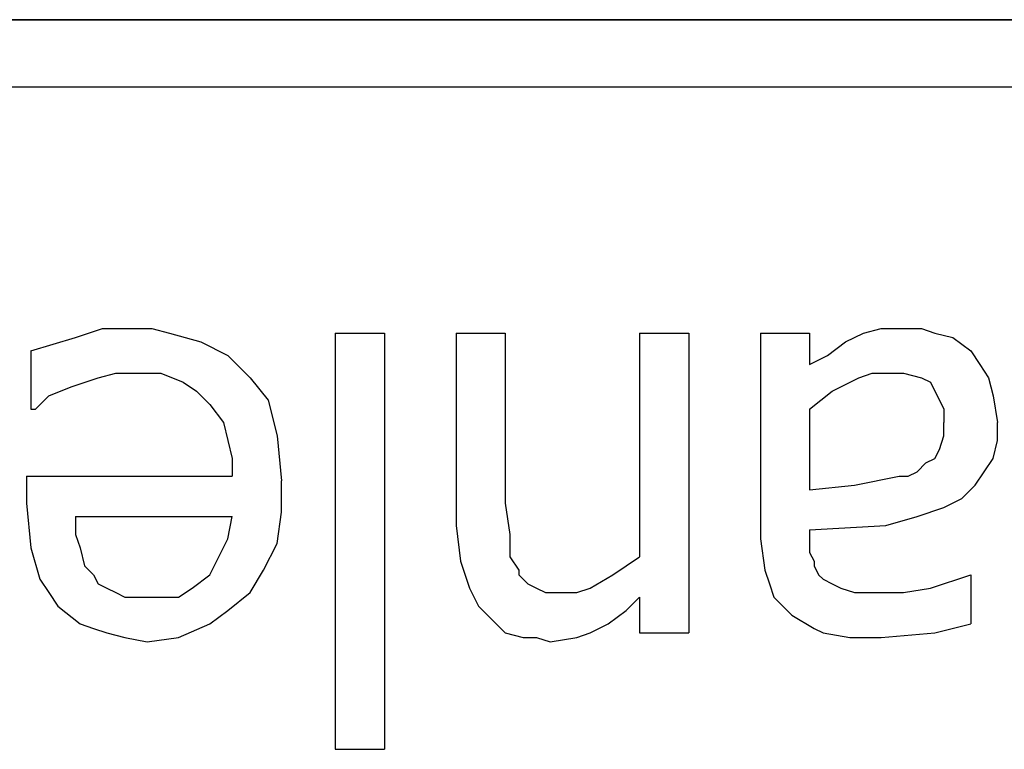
# Model space of a CAD drawing. Header units: inches. Extents: x 0 to 474, y -297 to 0.
# Tile 278 of 303: x 261.196 to 261.416, y -133.658 to -133.495. Entities that reach past the tile are written whole.
import ezdxf

# ---------------------------------------------------------------- set-up
doc = ezdxf.new("R2010")
doc.units = ezdxf.units.IN
doc.header["$MEASUREMENT"] = 0

msp = doc.modelspace()

# ---------------------------------------------------------------- linework, layer by layer
at = {"color": 7, "true_color": 0xffffff}
for p, q in [((262.6798, -133.4948), (260.6798, -133.4948)), ((260.9798, -133.4948), (262.3798, -133.4948)), ((260.9798, -133.4948), (262.3798, -133.4948)), ((261.0938, -133.4948), (262.2658, -133.4948)), ((261.0938, -133.4948), (262.2658, -133.4948)), ((261.0938, -133.5098), (262.2658, -133.5098)), ((261.0938, -133.5098), (262.2658, -133.5098)), ((261.2088, -133.5658), (261.2148, -133.5638)), ((261.2088, -133.5658), (261.2148, -133.5638)), ((261.2148, -133.5638), (261.2218, -133.5638)), ((261.2148, -133.5638), (261.2218, -133.5638)), ((261.2218, -133.5638), (261.2258, -133.5638)), ((261.2218, -133.5638), (261.2258, -133.5638)), ((261.2258, -133.5638), (261.2298, -133.5648)), ((261.2258, -133.5638), (261.2298, -133.5648)), ((261.3848, -133.5648), (261.3888, -133.5638)), ((261.3848, -133.5648), (261.3888, -133.5638)), ((261.3888, -133.5638), (261.3948, -133.5638)), ((261.3888, -133.5638), (261.3948, -133.5638)), ((261.3948, -133.5638), (261.3978, -133.5638)), ((261.3948, -133.5638), (261.3978, -133.5638)), ((261.3978, -133.5638), (261.4008, -133.5648)), ((261.3978, -133.5638), (261.4008, -133.5648)), ((261.1988, -133.5688), (261.2088, -133.5658)), ((261.1988, -133.5688), (261.2088, -133.5658)), ((261.2298, -133.5648), (261.2368, -133.5668)), ((261.2298, -133.5648), (261.2368, -133.5668)), ((261.2668, -133.5648), (261.2778, -133.5648)), ((261.2668, -133.5648), (261.2668, -133.6578)), ((261.2668, -133.5648), (261.2778, -133.5648)), ((261.2668, -133.5648), (261.2668, -133.6578)), ((261.2778, -133.5648), (261.2778, -133.6578)), ((261.2778, -133.5648), (261.2778, -133.6578)), ((261.2938, -133.5648), (261.3048, -133.5648)), ((261.2938, -133.5648), (261.2938, -133.6078)), ((261.2938, -133.5648), (261.3048, -133.5648)), ((261.2938, -133.5648), (261.2938, -133.6078)), ((261.3048, -133.5648), (261.3048, -133.6028)), ((261.3048, -133.5648), (261.3048, -133.6028)), ((261.3348, -133.5648), (261.3458, -133.5648)), ((261.3348, -133.5648), (261.3348, -133.6148)), ((261.3348, -133.5648), (261.3458, -133.5648)), ((261.3348, -133.5648), (261.3348, -133.6148)), ((261.3458, -133.5648), (261.3458, -133.6318)), ((261.3458, -133.5648), (261.3458, -133.6318)), ((261.3618, -133.5648), (261.3728, -133.5648)), ((261.3618, -133.5648), (261.3618, -133.6108)), ((261.3618, -133.5648), (261.3728, -133.5648)), ((261.3618, -133.5648), (261.3618, -133.6108)), ((261.3728, -133.5648), (261.3728, -133.5718)), ((261.3728, -133.5648), (261.3728, -133.5718)), ((261.3808, -133.5668), (261.3848, -133.5648)), ((261.3808, -133.5668), (261.3848, -133.5648)), ((261.4008, -133.5648), (261.4048, -133.5658)), ((261.4008, -133.5648), (261.4048, -133.5658)), ((261.4048, -133.5658), (261.4088, -133.5688)), ((261.4048, -133.5658), (261.4088, -133.5688)), ((261.2368, -133.5668), (261.2428, -133.5698)), ((261.2368, -133.5668), (261.2428, -133.5698)), ((261.3768, -133.5698), (261.3808, -133.5668)), ((261.3768, -133.5698), (261.3808, -133.5668)), ((261.1988, -133.5688), (261.1988, -133.5818)), ((261.1988, -133.5688), (261.1988, -133.5818)), ((261.2428, -133.5698), (261.2478, -133.5748)), ((261.2428, -133.5698), (261.2478, -133.5748)), ((261.3728, -133.5718), (261.3768, -133.5698)), ((261.3728, -133.5718), (261.3768, -133.5698)), ((261.4088, -133.5688), (261.4108, -133.5718)), ((261.4088, -133.5688), (261.4108, -133.5718)), ((261.4108, -133.5718), (261.4128, -133.5748)), ((261.4108, -133.5718), (261.4128, -133.5748)), ((261.2078, -133.5768), (261.2138, -133.5748)), ((261.2078, -133.5768), (261.2138, -133.5748)), ((261.2138, -133.5748), (261.2178, -133.5738)), ((261.2138, -133.5748), (261.2178, -133.5738)), ((261.2178, -133.5738), (261.2218, -133.5738)), ((261.2178, -133.5738), (261.2218, -133.5738)), ((261.2218, -133.5738), (261.2278, -133.5738)), ((261.2218, -133.5738), (261.2278, -133.5738)), ((261.2278, -133.5738), (261.2328, -133.5758)), ((261.2278, -133.5738), (261.2328, -133.5758)), ((261.2478, -133.5748), (261.2518, -133.5798)), ((261.2478, -133.5748), (261.2518, -133.5798)), ((261.3778, -133.5778), (261.3838, -133.5748)), ((261.3778, -133.5778), (261.3838, -133.5748)), ((261.3838, -133.5748), (261.3868, -133.5738)), ((261.3838, -133.5748), (261.3868, -133.5738)), ((261.3868, -133.5738), (261.3908, -133.5738)), ((261.3868, -133.5738), (261.3908, -133.5738)), ((261.3908, -133.5738), (261.3938, -133.5738)), ((261.3908, -133.5738), (261.3938, -133.5738)), ((261.3938, -133.5738), (261.3978, -133.5748)), ((261.3938, -133.5738), (261.3978, -133.5748)), ((261.3978, -133.5748), (261.3998, -133.5758)), ((261.3978, -133.5748), (261.3998, -133.5758)), ((261.4128, -133.5748), (261.4138, -133.5788)), ((261.4128, -133.5748), (261.4138, -133.5788)), ((261.2028, -133.5788), (261.2078, -133.5768)), ((261.2028, -133.5788), (261.2078, -133.5768)), ((261.2328, -133.5758), (261.2358, -133.5778)), ((261.2328, -133.5758), (261.2358, -133.5778)), ((261.3998, -133.5758), (261.4008, -133.5778)), ((261.3998, -133.5758), (261.4008, -133.5778)), ((261.1998, -133.5818), (261.2028, -133.5788)), ((261.1998, -133.5818), (261.2028, -133.5788)), ((261.2358, -133.5778), (261.2388, -133.5808)), ((261.2358, -133.5778), (261.2388, -133.5808)), ((261.3728, -133.5818), (261.3778, -133.5778)), ((261.3728, -133.5818), (261.3778, -133.5778)), ((261.4008, -133.5778), (261.4018, -133.5798)), ((261.4008, -133.5778), (261.4018, -133.5798)), ((261.4138, -133.5788), (261.4148, -133.5848)), ((261.4138, -133.5788), (261.4148, -133.5848)), ((261.2388, -133.5808), (261.2418, -133.5848)), ((261.2388, -133.5808), (261.2418, -133.5848)), ((261.2518, -133.5798), (261.2538, -133.5878)), ((261.2518, -133.5798), (261.2538, -133.5878)), ((261.4018, -133.5798), (261.4028, -133.5818)), ((261.4018, -133.5798), (261.4028, -133.5818)), ((261.1988, -133.5818), (261.1998, -133.5818)), ((261.1988, -133.5818), (261.1998, -133.5818)), ((261.3728, -133.5818), (261.3728, -133.5998)), ((261.3728, -133.5818), (261.3728, -133.5998)), ((261.4028, -133.5818), (261.4028, -133.5838)), ((261.4028, -133.5818), (261.4028, -133.5838)), ((261.4028, -133.5838), (261.4028, -133.5848)), ((261.4028, -133.5838), (261.4028, -133.5848)), ((261.2418, -133.5848), (261.2428, -133.5888)), ((261.2418, -133.5848), (261.2428, -133.5888)), ((261.4028, -133.5878), (261.4028, -133.5848)), ((261.4028, -133.5878), (261.4028, -133.5848)), ((261.4148, -133.5888), (261.4148, -133.5848)), ((261.4148, -133.5888), (261.4148, -133.5848)), ((261.2538, -133.5878), (261.2548, -133.5978)), ((261.2538, -133.5878), (261.2548, -133.5978)), ((261.4018, -133.5908), (261.4028, -133.5878)), ((261.4018, -133.5908), (261.4028, -133.5878)), ((261.2428, -133.5888), (261.2438, -133.5928)), ((261.2428, -133.5888), (261.2438, -133.5928)), ((261.4138, -133.5928), (261.4148, -133.5888)), ((261.4138, -133.5928), (261.4148, -133.5888)), ((261.4008, -133.5928), (261.4018, -133.5908)), ((261.4008, -133.5928), (261.4018, -133.5908)), ((261.2438, -133.5928), (261.2438, -133.5968)), ((261.2438, -133.5928), (261.2438, -133.5968)), ((261.3968, -133.5958), (261.3988, -133.5938)), ((261.3968, -133.5958), (261.3988, -133.5938)), ((261.3988, -133.5938), (261.4008, -133.5928)), ((261.3988, -133.5938), (261.4008, -133.5928)), ((261.4118, -133.5958), (261.4138, -133.5928)), ((261.4118, -133.5958), (261.4138, -133.5928)), ((261.1978, -133.5968), (261.2438, -133.5968)), ((261.1978, -133.5968), (261.1978, -133.6028)), ((261.1978, -133.5968), (261.2438, -133.5968)), ((261.1978, -133.5968), (261.1978, -133.6028)), ((261.3828, -133.5988), (261.3928, -133.5968)), ((261.3828, -133.5988), (261.3928, -133.5968)), ((261.3928, -133.5968), (261.3948, -133.5968)), ((261.3928, -133.5968), (261.3948, -133.5968)), ((261.3948, -133.5968), (261.3968, -133.5958)), ((261.3948, -133.5968), (261.3968, -133.5958)), ((261.4098, -133.5988), (261.4118, -133.5958)), ((261.4098, -133.5988), (261.4118, -133.5958)), ((261.2548, -133.6048), (261.2548, -133.5978)), ((261.2548, -133.6048), (261.2548, -133.5978)), ((261.3728, -133.5998), (261.3828, -133.5988)), ((261.3728, -133.5998), (261.3828, -133.5988)), ((261.4068, -133.6018), (261.4098, -133.5988)), ((261.4068, -133.6018), (261.4098, -133.5988)), ((261.1978, -133.6028), (261.1988, -133.6128)), ((261.1978, -133.6028), (261.1988, -133.6128)), ((261.3048, -133.6028), (261.3058, -133.6098)), ((261.3048, -133.6028), (261.3058, -133.6098)), ((261.4028, -133.6038), (261.4068, -133.6018)), ((261.4028, -133.6038), (261.4068, -133.6018)), ((261.2088, -133.6058), (261.2088, -133.6098)), ((261.2088, -133.6058), (261.2438, -133.6058)), ((261.2088, -133.6058), (261.2088, -133.6098)), ((261.2088, -133.6058), (261.2438, -133.6058)), ((261.2428, -133.6108), (261.2438, -133.6058)), ((261.2428, -133.6108), (261.2438, -133.6058)), ((261.2538, -133.6118), (261.2548, -133.6048)), ((261.2538, -133.6118), (261.2548, -133.6048)), ((261.3898, -133.6078), (261.3968, -133.6058)), ((261.3898, -133.6078), (261.3968, -133.6058)), ((261.3968, -133.6058), (261.4028, -133.6038)), ((261.3968, -133.6058), (261.4028, -133.6038)), ((261.2938, -133.6078), (261.2948, -133.6158)), ((261.2938, -133.6078), (261.2948, -133.6158)), ((261.3728, -133.6088), (261.3898, -133.6078)), ((261.3728, -133.6088), (261.3898, -133.6078)), ((261.2088, -133.6098), (261.2098, -133.6128)), ((261.2088, -133.6098), (261.2098, -133.6128)), ((261.3058, -133.6098), (261.3058, -133.6148)), ((261.3058, -133.6098), (261.3058, -133.6148)), ((261.3728, -133.6088), (261.3728, -133.6108)), ((261.3728, -133.6088), (261.3728, -133.6108)), ((261.2408, -133.6148), (261.2428, -133.6108)), ((261.2408, -133.6148), (261.2428, -133.6108)), ((261.2508, -133.6178), (261.2538, -133.6118)), ((261.2508, -133.6178), (261.2538, -133.6118)), ((261.3618, -133.6108), (261.3628, -133.6178)), ((261.3618, -133.6108), (261.3628, -133.6178)), ((261.3728, -133.6108), (261.3728, -133.6138)), ((261.3728, -133.6108), (261.3728, -133.6138)), ((261.1988, -133.6128), (261.2008, -133.6198)), ((261.1988, -133.6128), (261.2008, -133.6198)), ((261.2098, -133.6128), (261.2108, -133.6168)), ((261.2098, -133.6128), (261.2108, -133.6168)), ((261.3728, -133.6138), (261.3738, -133.6158)), ((261.3728, -133.6138), (261.3738, -133.6158)), ((261.2108, -133.6168), (261.2128, -133.6188)), ((261.2108, -133.6168), (261.2128, -133.6188)), ((261.2388, -133.6188), (261.2408, -133.6148)), ((261.2388, -133.6188), (261.2408, -133.6148)), ((261.2948, -133.6158), (261.2968, -133.6218)), ((261.2948, -133.6158), (261.2968, -133.6218)), ((261.3058, -133.6148), (261.3078, -133.6178)), ((261.3058, -133.6148), (261.3078, -133.6178)), ((261.3288, -133.6188), (261.3348, -133.6148)), ((261.3288, -133.6188), (261.3348, -133.6148)), ((261.3738, -133.6158), (261.3738, -133.6168)), ((261.3738, -133.6158), (261.3738, -133.6168)), ((261.3738, -133.6168), (261.3748, -133.6188)), ((261.3738, -133.6168), (261.3748, -133.6188)), ((261.2128, -133.6188), (261.2138, -133.6208)), ((261.2128, -133.6188), (261.2138, -133.6208)), ((261.2348, -133.6218), (261.2388, -133.6188)), ((261.2348, -133.6218), (261.2388, -133.6188)), ((261.2478, -133.6228), (261.2508, -133.6178)), ((261.2478, -133.6228), (261.2508, -133.6178)), ((261.3078, -133.6178), (261.3078, -133.6188)), ((261.3078, -133.6178), (261.3078, -133.6188)), ((261.3078, -133.6188), (261.3088, -133.6198)), ((261.3078, -133.6188), (261.3088, -133.6198)), ((261.3238, -133.6218), (261.3288, -133.6188)), ((261.3238, -133.6218), (261.3288, -133.6188)), ((261.3628, -133.6178), (261.3638, -133.6208)), ((261.3628, -133.6178), (261.3638, -133.6208)), ((261.3748, -133.6188), (261.3758, -133.6198)), ((261.3748, -133.6188), (261.3758, -133.6198)), ((261.3998, -133.6218), (261.4088, -133.6188)), ((261.3998, -133.6218), (261.4088, -133.6188)), ((261.4088, -133.6188), (261.4088, -133.6298)), ((261.4088, -133.6188), (261.4088, -133.6188)), ((261.4088, -133.6188), (261.4088, -133.6298)), ((261.4088, -133.6188), (261.4088, -133.6188)), ((261.2008, -133.6198), (261.2028, -133.6228)), ((261.2008, -133.6198), (261.2028, -133.6228)), ((261.2138, -133.6208), (261.2158, -133.6218)), ((261.2138, -133.6208), (261.2158, -133.6218)), ((261.3088, -133.6198), (261.3098, -133.6208)), ((261.3088, -133.6198), (261.3098, -133.6208)), ((261.3098, -133.6208), (261.3118, -133.6218)), ((261.3098, -133.6208), (261.3118, -133.6218)), ((261.3638, -133.6208), (261.3648, -133.6238)), ((261.3638, -133.6208), (261.3648, -133.6238)), ((261.3758, -133.6198), (261.3778, -133.6208)), ((261.3758, -133.6198), (261.3778, -133.6208)), ((261.3778, -133.6208), (261.3798, -133.6218)), ((261.3778, -133.6208), (261.3798, -133.6218)), ((261.2028, -133.6228), (261.2048, -133.6258)), ((261.2028, -133.6228), (261.2048, -133.6258)), ((261.2158, -133.6218), (261.2178, -133.6228)), ((261.2158, -133.6218), (261.2178, -133.6228)), ((261.2178, -133.6228), (261.2198, -133.6238)), ((261.2178, -133.6228), (261.2198, -133.6238)), ((261.2318, -133.6238), (261.2348, -133.6218)), ((261.2318, -133.6238), (261.2348, -133.6218)), ((261.2428, -133.6268), (261.2478, -133.6228)), ((261.2428, -133.6268), (261.2478, -133.6228)), ((261.2968, -133.6218), (261.2988, -133.6258)), ((261.2968, -133.6218), (261.2988, -133.6258)), ((261.3118, -133.6218), (261.3138, -133.6228)), ((261.3118, -133.6218), (261.3138, -133.6228)), ((261.3138, -133.6228), (261.3178, -133.6228)), ((261.3138, -133.6228), (261.3178, -133.6228)), ((261.3178, -133.6228), (261.3208, -133.6228)), ((261.3178, -133.6228), (261.3208, -133.6228)), ((261.3208, -133.6228), (261.3238, -133.6218)), ((261.3208, -133.6228), (261.3238, -133.6218)), ((261.3798, -133.6218), (261.3828, -133.6228)), ((261.3798, -133.6218), (261.3828, -133.6228)), ((261.3828, -133.6228), (261.3888, -133.6228)), ((261.3828, -133.6228), (261.3888, -133.6228)), ((261.3888, -133.6228), (261.3938, -133.6228)), ((261.3888, -133.6228), (261.3938, -133.6228)), ((261.3938, -133.6228), (261.3998, -133.6218)), ((261.3938, -133.6228), (261.3998, -133.6218)), ((261.2198, -133.6238), (261.2248, -133.6238)), ((261.2198, -133.6238), (261.2248, -133.6238)), ((261.2248, -133.6238), (261.2288, -133.6238)), ((261.2248, -133.6238), (261.2288, -133.6238)), ((261.2288, -133.6238), (261.2318, -133.6238)), ((261.2288, -133.6238), (261.2318, -133.6238)), ((261.3318, -133.6268), (261.3348, -133.6238)), ((261.3318, -133.6268), (261.3348, -133.6238)), ((261.3348, -133.6238), (261.3348, -133.6318)), ((261.3348, -133.6238), (261.3348, -133.6318)), ((261.3648, -133.6238), (261.3668, -133.6258)), ((261.3648, -133.6238), (261.3668, -133.6258)), ((261.2048, -133.6258), (261.2098, -133.6298)), ((261.2048, -133.6258), (261.2098, -133.6298)), ((261.2388, -133.6298), (261.2428, -133.6268)), ((261.2388, -133.6298), (261.2428, -133.6268)), ((261.2988, -133.6258), (261.3018, -133.6288)), ((261.2988, -133.6258), (261.3018, -133.6288)), ((261.3278, -133.6298), (261.3318, -133.6268)), ((261.3278, -133.6298), (261.3318, -133.6268)), ((261.3668, -133.6258), (261.3688, -133.6278)), ((261.3668, -133.6258), (261.3688, -133.6278)), ((261.3688, -133.6278), (261.3738, -133.6308)), ((261.3688, -133.6278), (261.3738, -133.6308)), ((261.2098, -133.6298), (261.2128, -133.6308)), ((261.2098, -133.6298), (261.2128, -133.6308)), ((261.2318, -133.6328), (261.2388, -133.6298)), ((261.2318, -133.6328), (261.2388, -133.6298)), ((261.3018, -133.6288), (261.3048, -133.6318)), ((261.3018, -133.6288), (261.3048, -133.6318)), ((261.3238, -133.6318), (261.3278, -133.6298)), ((261.3238, -133.6318), (261.3278, -133.6298)), ((261.4008, -133.6318), (261.4088, -133.6298)), ((261.4008, -133.6318), (261.4088, -133.6298)), ((261.2128, -133.6308), (261.2158, -133.6318)), ((261.2128, -133.6308), (261.2158, -133.6318)), ((261.2158, -133.6318), (261.2198, -133.6328)), ((261.2158, -133.6318), (261.2198, -133.6328)), ((261.3048, -133.6318), (261.3088, -133.6328)), ((261.3048, -133.6318), (261.3088, -133.6328)), ((261.3208, -133.6328), (261.3238, -133.6318)), ((261.3208, -133.6328), (261.3238, -133.6318)), ((261.3348, -133.6318), (261.3458, -133.6318)), ((261.3348, -133.6318), (261.3458, -133.6318)), ((261.3738, -133.6308), (261.3758, -133.6318)), ((261.3738, -133.6308), (261.3758, -133.6318)), ((261.3758, -133.6318), (261.3818, -133.6328)), ((261.3758, -133.6318), (261.3818, -133.6328)), ((261.3888, -133.6328), (261.4008, -133.6318)), ((261.3888, -133.6328), (261.4008, -133.6318)), ((261.2198, -133.6328), (261.2248, -133.6338)), ((261.2198, -133.6328), (261.2248, -133.6338)), ((261.2248, -133.6338), (261.2318, -133.6328)), ((261.2248, -133.6338), (261.2318, -133.6328)), ((261.3088, -133.6328), (261.3118, -133.6328)), ((261.3088, -133.6328), (261.3118, -133.6328)), ((261.3118, -133.6328), (261.3148, -133.6338)), ((261.3118, -133.6328), (261.3148, -133.6338)), ((261.3148, -133.6338), (261.3208, -133.6328)), ((261.3148, -133.6338), (261.3208, -133.6328)), ((261.3818, -133.6328), (261.3888, -133.6328)), ((261.3818, -133.6328), (261.3888, -133.6328)), ((261.2668, -133.6578), (261.2778, -133.6578)), ((261.2668, -133.6578), (261.2778, -133.6578))]:
    msp.add_line(p, q, dxfattribs=at)
at = {"color": 18, "true_color": 0x000000}
for p, q in [((262.6798, -133.4948), (260.6798, -133.4948)), ((260.9798, -133.4948), (262.3798, -133.4948)), ((260.9798, -133.4948), (262.3798, -133.4948)), ((261.0938, -133.4948), (262.2658, -133.4948)), ((261.0938, -133.4948), (262.2658, -133.4948)), ((261.0938, -133.5098), (262.2658, -133.5098)), ((261.0938, -133.5098), (262.2658, -133.5098)), ((261.2088, -133.5658), (261.2148, -133.5638)), ((261.2088, -133.5658), (261.2148, -133.5638)), ((261.2148, -133.5638), (261.2218, -133.5638)), ((261.2148, -133.5638), (261.2218, -133.5638)), ((261.2218, -133.5638), (261.2258, -133.5638)), ((261.2218, -133.5638), (261.2258, -133.5638)), ((261.2258, -133.5638), (261.2298, -133.5648)), ((261.2258, -133.5638), (261.2298, -133.5648)), ((261.3848, -133.5648), (261.3888, -133.5638)), ((261.3848, -133.5648), (261.3888, -133.5638)), ((261.3888, -133.5638), (261.3948, -133.5638)), ((261.3888, -133.5638), (261.3948, -133.5638)), ((261.3948, -133.5638), (261.3978, -133.5638)), ((261.3948, -133.5638), (261.3978, -133.5638)), ((261.3978, -133.5638), (261.4008, -133.5648)), ((261.3978, -133.5638), (261.4008, -133.5648)), ((261.1988, -133.5688), (261.2088, -133.5658)), ((261.1988, -133.5688), (261.2088, -133.5658)), ((261.2298, -133.5648), (261.2368, -133.5668)), ((261.2298, -133.5648), (261.2368, -133.5668)), ((261.2668, -133.5648), (261.2778, -133.5648)), ((261.2668, -133.5648), (261.2668, -133.6578)), ((261.2668, -133.5648), (261.2778, -133.5648)), ((261.2668, -133.5648), (261.2668, -133.6578)), ((261.2778, -133.5648), (261.2778, -133.6578)), ((261.2778, -133.5648), (261.2778, -133.6578)), ((261.2938, -133.5648), (261.3048, -133.5648)), ((261.2938, -133.5648), (261.2938, -133.6078)), ((261.2938, -133.5648), (261.3048, -133.5648)), ((261.2938, -133.5648), (261.2938, -133.6078)), ((261.3048, -133.5648), (261.3048, -133.6028)), ((261.3048, -133.5648), (261.3048, -133.6028)), ((261.3348, -133.5648), (261.3458, -133.5648)), ((261.3348, -133.5648), (261.3348, -133.6148)), ((261.3348, -133.5648), (261.3458, -133.5648)), ((261.3348, -133.5648), (261.3348, -133.6148)), ((261.3458, -133.5648), (261.3458, -133.6318)), ((261.3458, -133.5648), (261.3458, -133.6318)), ((261.3618, -133.5648), (261.3728, -133.5648)), ((261.3618, -133.5648), (261.3618, -133.6108)), ((261.3618, -133.5648), (261.3728, -133.5648)), ((261.3618, -133.5648), (261.3618, -133.6108)), ((261.3728, -133.5648), (261.3728, -133.5718)), ((261.3728, -133.5648), (261.3728, -133.5718)), ((261.3808, -133.5668), (261.3848, -133.5648)), ((261.3808, -133.5668), (261.3848, -133.5648)), ((261.4008, -133.5648), (261.4048, -133.5658)), ((261.4008, -133.5648), (261.4048, -133.5658)), ((261.4048, -133.5658), (261.4088, -133.5688)), ((261.4048, -133.5658), (261.4088, -133.5688)), ((261.2368, -133.5668), (261.2428, -133.5698)), ((261.2368, -133.5668), (261.2428, -133.5698)), ((261.3768, -133.5698), (261.3808, -133.5668)), ((261.3768, -133.5698), (261.3808, -133.5668)), ((261.1988, -133.5688), (261.1988, -133.5818)), ((261.1988, -133.5688), (261.1988, -133.5818)), ((261.2428, -133.5698), (261.2478, -133.5748)), ((261.2428, -133.5698), (261.2478, -133.5748)), ((261.3728, -133.5718), (261.3768, -133.5698)), ((261.3728, -133.5718), (261.3768, -133.5698)), ((261.4088, -133.5688), (261.4108, -133.5718)), ((261.4088, -133.5688), (261.4108, -133.5718)), ((261.4108, -133.5718), (261.4128, -133.5748)), ((261.4108, -133.5718), (261.4128, -133.5748)), ((261.2078, -133.5768), (261.2138, -133.5748)), ((261.2078, -133.5768), (261.2138, -133.5748)), ((261.2138, -133.5748), (261.2178, -133.5738)), ((261.2138, -133.5748), (261.2178, -133.5738)), ((261.2178, -133.5738), (261.2218, -133.5738)), ((261.2178, -133.5738), (261.2218, -133.5738)), ((261.2218, -133.5738), (261.2278, -133.5738)), ((261.2218, -133.5738), (261.2278, -133.5738)), ((261.2278, -133.5738), (261.2328, -133.5758)), ((261.2278, -133.5738), (261.2328, -133.5758)), ((261.2478, -133.5748), (261.2518, -133.5798)), ((261.2478, -133.5748), (261.2518, -133.5798)), ((261.3778, -133.5778), (261.3838, -133.5748)), ((261.3778, -133.5778), (261.3838, -133.5748)), ((261.3838, -133.5748), (261.3868, -133.5738)), ((261.3838, -133.5748), (261.3868, -133.5738)), ((261.3868, -133.5738), (261.3908, -133.5738)), ((261.3868, -133.5738), (261.3908, -133.5738)), ((261.3908, -133.5738), (261.3938, -133.5738)), ((261.3908, -133.5738), (261.3938, -133.5738)), ((261.3938, -133.5738), (261.3978, -133.5748)), ((261.3938, -133.5738), (261.3978, -133.5748)), ((261.3978, -133.5748), (261.3998, -133.5758)), ((261.3978, -133.5748), (261.3998, -133.5758)), ((261.4128, -133.5748), (261.4138, -133.5788)), ((261.4128, -133.5748), (261.4138, -133.5788)), ((261.2028, -133.5788), (261.2078, -133.5768)), ((261.2028, -133.5788), (261.2078, -133.5768)), ((261.2328, -133.5758), (261.2358, -133.5778)), ((261.2328, -133.5758), (261.2358, -133.5778)), ((261.3998, -133.5758), (261.4008, -133.5778)), ((261.3998, -133.5758), (261.4008, -133.5778)), ((261.1998, -133.5818), (261.2028, -133.5788)), ((261.1998, -133.5818), (261.2028, -133.5788)), ((261.2358, -133.5778), (261.2388, -133.5808)), ((261.2358, -133.5778), (261.2388, -133.5808)), ((261.3728, -133.5818), (261.3778, -133.5778)), ((261.3728, -133.5818), (261.3778, -133.5778)), ((261.4008, -133.5778), (261.4018, -133.5798)), ((261.4008, -133.5778), (261.4018, -133.5798)), ((261.4138, -133.5788), (261.4148, -133.5848)), ((261.4138, -133.5788), (261.4148, -133.5848)), ((261.2388, -133.5808), (261.2418, -133.5848)), ((261.2388, -133.5808), (261.2418, -133.5848)), ((261.2518, -133.5798), (261.2538, -133.5878)), ((261.2518, -133.5798), (261.2538, -133.5878)), ((261.4018, -133.5798), (261.4028, -133.5818)), ((261.4018, -133.5798), (261.4028, -133.5818)), ((261.1988, -133.5818), (261.1998, -133.5818)), ((261.1988, -133.5818), (261.1998, -133.5818)), ((261.3728, -133.5818), (261.3728, -133.5998)), ((261.3728, -133.5818), (261.3728, -133.5998)), ((261.4028, -133.5818), (261.4028, -133.5838)), ((261.4028, -133.5818), (261.4028, -133.5838)), ((261.4028, -133.5838), (261.4028, -133.5848)), ((261.4028, -133.5838), (261.4028, -133.5848)), ((261.2418, -133.5848), (261.2428, -133.5888)), ((261.2418, -133.5848), (261.2428, -133.5888)), ((261.4028, -133.5878), (261.4028, -133.5848)), ((261.4028, -133.5878), (261.4028, -133.5848)), ((261.4148, -133.5888), (261.4148, -133.5848)), ((261.4148, -133.5888), (261.4148, -133.5848)), ((261.2538, -133.5878), (261.2548, -133.5978)), ((261.2538, -133.5878), (261.2548, -133.5978)), ((261.4018, -133.5908), (261.4028, -133.5878)), ((261.4018, -133.5908), (261.4028, -133.5878)), ((261.2428, -133.5888), (261.2438, -133.5928)), ((261.2428, -133.5888), (261.2438, -133.5928)), ((261.4138, -133.5928), (261.4148, -133.5888)), ((261.4138, -133.5928), (261.4148, -133.5888)), ((261.4008, -133.5928), (261.4018, -133.5908)), ((261.4008, -133.5928), (261.4018, -133.5908)), ((261.2438, -133.5928), (261.2438, -133.5968)), ((261.2438, -133.5928), (261.2438, -133.5968)), ((261.3968, -133.5958), (261.3988, -133.5938)), ((261.3968, -133.5958), (261.3988, -133.5938)), ((261.3988, -133.5938), (261.4008, -133.5928)), ((261.3988, -133.5938), (261.4008, -133.5928)), ((261.4118, -133.5958), (261.4138, -133.5928)), ((261.4118, -133.5958), (261.4138, -133.5928)), ((261.1978, -133.5968), (261.2438, -133.5968)), ((261.1978, -133.5968), (261.1978, -133.6028)), ((261.1978, -133.5968), (261.2438, -133.5968)), ((261.1978, -133.5968), (261.1978, -133.6028)), ((261.3828, -133.5988), (261.3928, -133.5968)), ((261.3828, -133.5988), (261.3928, -133.5968)), ((261.3928, -133.5968), (261.3948, -133.5968)), ((261.3928, -133.5968), (261.3948, -133.5968)), ((261.3948, -133.5968), (261.3968, -133.5958)), ((261.3948, -133.5968), (261.3968, -133.5958)), ((261.4098, -133.5988), (261.4118, -133.5958)), ((261.4098, -133.5988), (261.4118, -133.5958)), ((261.2548, -133.6048), (261.2548, -133.5978)), ((261.2548, -133.6048), (261.2548, -133.5978)), ((261.3728, -133.5998), (261.3828, -133.5988)), ((261.3728, -133.5998), (261.3828, -133.5988)), ((261.4068, -133.6018), (261.4098, -133.5988)), ((261.4068, -133.6018), (261.4098, -133.5988)), ((261.1978, -133.6028), (261.1988, -133.6128)), ((261.1978, -133.6028), (261.1988, -133.6128)), ((261.3048, -133.6028), (261.3058, -133.6098)), ((261.3048, -133.6028), (261.3058, -133.6098)), ((261.4028, -133.6038), (261.4068, -133.6018)), ((261.4028, -133.6038), (261.4068, -133.6018)), ((261.2088, -133.6058), (261.2088, -133.6098)), ((261.2088, -133.6058), (261.2438, -133.6058)), ((261.2088, -133.6058), (261.2088, -133.6098)), ((261.2088, -133.6058), (261.2438, -133.6058)), ((261.2428, -133.6108), (261.2438, -133.6058)), ((261.2428, -133.6108), (261.2438, -133.6058)), ((261.2538, -133.6118), (261.2548, -133.6048)), ((261.2538, -133.6118), (261.2548, -133.6048)), ((261.3898, -133.6078), (261.3968, -133.6058)), ((261.3898, -133.6078), (261.3968, -133.6058)), ((261.3968, -133.6058), (261.4028, -133.6038)), ((261.3968, -133.6058), (261.4028, -133.6038)), ((261.2938, -133.6078), (261.2948, -133.6158)), ((261.2938, -133.6078), (261.2948, -133.6158)), ((261.3728, -133.6088), (261.3898, -133.6078)), ((261.3728, -133.6088), (261.3898, -133.6078)), ((261.2088, -133.6098), (261.2098, -133.6128)), ((261.2088, -133.6098), (261.2098, -133.6128)), ((261.3058, -133.6098), (261.3058, -133.6148)), ((261.3058, -133.6098), (261.3058, -133.6148)), ((261.3728, -133.6088), (261.3728, -133.6108)), ((261.3728, -133.6088), (261.3728, -133.6108)), ((261.2408, -133.6148), (261.2428, -133.6108)), ((261.2408, -133.6148), (261.2428, -133.6108)), ((261.2508, -133.6178), (261.2538, -133.6118)), ((261.2508, -133.6178), (261.2538, -133.6118)), ((261.3618, -133.6108), (261.3628, -133.6178)), ((261.3618, -133.6108), (261.3628, -133.6178)), ((261.3728, -133.6108), (261.3728, -133.6138)), ((261.3728, -133.6108), (261.3728, -133.6138)), ((261.1988, -133.6128), (261.2008, -133.6198)), ((261.1988, -133.6128), (261.2008, -133.6198)), ((261.2098, -133.6128), (261.2108, -133.6168)), ((261.2098, -133.6128), (261.2108, -133.6168)), ((261.3728, -133.6138), (261.3738, -133.6158)), ((261.3728, -133.6138), (261.3738, -133.6158)), ((261.2108, -133.6168), (261.2128, -133.6188)), ((261.2108, -133.6168), (261.2128, -133.6188)), ((261.2388, -133.6188), (261.2408, -133.6148)), ((261.2388, -133.6188), (261.2408, -133.6148)), ((261.2948, -133.6158), (261.2968, -133.6218)), ((261.2948, -133.6158), (261.2968, -133.6218)), ((261.3058, -133.6148), (261.3078, -133.6178)), ((261.3058, -133.6148), (261.3078, -133.6178)), ((261.3288, -133.6188), (261.3348, -133.6148)), ((261.3288, -133.6188), (261.3348, -133.6148)), ((261.3738, -133.6158), (261.3738, -133.6168)), ((261.3738, -133.6158), (261.3738, -133.6168)), ((261.3738, -133.6168), (261.3748, -133.6188)), ((261.3738, -133.6168), (261.3748, -133.6188)), ((261.2128, -133.6188), (261.2138, -133.6208)), ((261.2128, -133.6188), (261.2138, -133.6208)), ((261.2348, -133.6218), (261.2388, -133.6188)), ((261.2348, -133.6218), (261.2388, -133.6188)), ((261.2478, -133.6228), (261.2508, -133.6178)), ((261.2478, -133.6228), (261.2508, -133.6178)), ((261.3078, -133.6178), (261.3078, -133.6188)), ((261.3078, -133.6178), (261.3078, -133.6188)), ((261.3078, -133.6188), (261.3088, -133.6198)), ((261.3078, -133.6188), (261.3088, -133.6198)), ((261.3238, -133.6218), (261.3288, -133.6188)), ((261.3238, -133.6218), (261.3288, -133.6188)), ((261.3628, -133.6178), (261.3638, -133.6208)), ((261.3628, -133.6178), (261.3638, -133.6208)), ((261.3748, -133.6188), (261.3758, -133.6198)), ((261.3748, -133.6188), (261.3758, -133.6198)), ((261.3998, -133.6218), (261.4088, -133.6188)), ((261.3998, -133.6218), (261.4088, -133.6188)), ((261.4088, -133.6188), (261.4088, -133.6298)), ((261.4088, -133.6188), (261.4088, -133.6188)), ((261.4088, -133.6188), (261.4088, -133.6298)), ((261.4088, -133.6188), (261.4088, -133.6188)), ((261.2008, -133.6198), (261.2028, -133.6228)), ((261.2008, -133.6198), (261.2028, -133.6228)), ((261.2138, -133.6208), (261.2158, -133.6218)), ((261.2138, -133.6208), (261.2158, -133.6218)), ((261.3088, -133.6198), (261.3098, -133.6208)), ((261.3088, -133.6198), (261.3098, -133.6208)), ((261.3098, -133.6208), (261.3118, -133.6218)), ((261.3098, -133.6208), (261.3118, -133.6218)), ((261.3638, -133.6208), (261.3648, -133.6238)), ((261.3638, -133.6208), (261.3648, -133.6238)), ((261.3758, -133.6198), (261.3778, -133.6208)), ((261.3758, -133.6198), (261.3778, -133.6208)), ((261.3778, -133.6208), (261.3798, -133.6218)), ((261.3778, -133.6208), (261.3798, -133.6218)), ((261.2028, -133.6228), (261.2048, -133.6258)), ((261.2028, -133.6228), (261.2048, -133.6258)), ((261.2158, -133.6218), (261.2178, -133.6228)), ((261.2158, -133.6218), (261.2178, -133.6228)), ((261.2178, -133.6228), (261.2198, -133.6238)), ((261.2178, -133.6228), (261.2198, -133.6238)), ((261.2318, -133.6238), (261.2348, -133.6218)), ((261.2318, -133.6238), (261.2348, -133.6218)), ((261.2428, -133.6268), (261.2478, -133.6228)), ((261.2428, -133.6268), (261.2478, -133.6228)), ((261.2968, -133.6218), (261.2988, -133.6258)), ((261.2968, -133.6218), (261.2988, -133.6258)), ((261.3118, -133.6218), (261.3138, -133.6228)), ((261.3118, -133.6218), (261.3138, -133.6228)), ((261.3138, -133.6228), (261.3178, -133.6228)), ((261.3138, -133.6228), (261.3178, -133.6228)), ((261.3178, -133.6228), (261.3208, -133.6228)), ((261.3178, -133.6228), (261.3208, -133.6228)), ((261.3208, -133.6228), (261.3238, -133.6218)), ((261.3208, -133.6228), (261.3238, -133.6218)), ((261.3798, -133.6218), (261.3828, -133.6228)), ((261.3798, -133.6218), (261.3828, -133.6228)), ((261.3828, -133.6228), (261.3888, -133.6228)), ((261.3828, -133.6228), (261.3888, -133.6228)), ((261.3888, -133.6228), (261.3938, -133.6228)), ((261.3888, -133.6228), (261.3938, -133.6228)), ((261.3938, -133.6228), (261.3998, -133.6218)), ((261.3938, -133.6228), (261.3998, -133.6218)), ((261.2198, -133.6238), (261.2248, -133.6238)), ((261.2198, -133.6238), (261.2248, -133.6238)), ((261.2248, -133.6238), (261.2288, -133.6238)), ((261.2248, -133.6238), (261.2288, -133.6238)), ((261.2288, -133.6238), (261.2318, -133.6238)), ((261.2288, -133.6238), (261.2318, -133.6238)), ((261.3318, -133.6268), (261.3348, -133.6238)), ((261.3318, -133.6268), (261.3348, -133.6238)), ((261.3348, -133.6238), (261.3348, -133.6318)), ((261.3348, -133.6238), (261.3348, -133.6318)), ((261.3648, -133.6238), (261.3668, -133.6258)), ((261.3648, -133.6238), (261.3668, -133.6258)), ((261.2048, -133.6258), (261.2098, -133.6298)), ((261.2048, -133.6258), (261.2098, -133.6298)), ((261.2388, -133.6298), (261.2428, -133.6268)), ((261.2388, -133.6298), (261.2428, -133.6268)), ((261.2988, -133.6258), (261.3018, -133.6288)), ((261.2988, -133.6258), (261.3018, -133.6288)), ((261.3278, -133.6298), (261.3318, -133.6268)), ((261.3278, -133.6298), (261.3318, -133.6268)), ((261.3668, -133.6258), (261.3688, -133.6278)), ((261.3668, -133.6258), (261.3688, -133.6278)), ((261.3688, -133.6278), (261.3738, -133.6308)), ((261.3688, -133.6278), (261.3738, -133.6308)), ((261.2098, -133.6298), (261.2128, -133.6308)), ((261.2098, -133.6298), (261.2128, -133.6308)), ((261.2318, -133.6328), (261.2388, -133.6298)), ((261.2318, -133.6328), (261.2388, -133.6298)), ((261.3018, -133.6288), (261.3048, -133.6318)), ((261.3018, -133.6288), (261.3048, -133.6318)), ((261.3238, -133.6318), (261.3278, -133.6298)), ((261.3238, -133.6318), (261.3278, -133.6298)), ((261.4008, -133.6318), (261.4088, -133.6298)), ((261.4008, -133.6318), (261.4088, -133.6298)), ((261.2128, -133.6308), (261.2158, -133.6318)), ((261.2128, -133.6308), (261.2158, -133.6318)), ((261.2158, -133.6318), (261.2198, -133.6328)), ((261.2158, -133.6318), (261.2198, -133.6328)), ((261.3048, -133.6318), (261.3088, -133.6328)), ((261.3048, -133.6318), (261.3088, -133.6328)), ((261.3208, -133.6328), (261.3238, -133.6318)), ((261.3208, -133.6328), (261.3238, -133.6318)), ((261.3348, -133.6318), (261.3458, -133.6318)), ((261.3348, -133.6318), (261.3458, -133.6318)), ((261.3738, -133.6308), (261.3758, -133.6318)), ((261.3738, -133.6308), (261.3758, -133.6318)), ((261.3758, -133.6318), (261.3818, -133.6328)), ((261.3758, -133.6318), (261.3818, -133.6328)), ((261.3888, -133.6328), (261.4008, -133.6318)), ((261.3888, -133.6328), (261.4008, -133.6318)), ((261.2198, -133.6328), (261.2248, -133.6338)), ((261.2198, -133.6328), (261.2248, -133.6338)), ((261.2248, -133.6338), (261.2318, -133.6328)), ((261.2248, -133.6338), (261.2318, -133.6328)), ((261.3088, -133.6328), (261.3118, -133.6328)), ((261.3088, -133.6328), (261.3118, -133.6328)), ((261.3118, -133.6328), (261.3148, -133.6338)), ((261.3118, -133.6328), (261.3148, -133.6338)), ((261.3148, -133.6338), (261.3208, -133.6328)), ((261.3148, -133.6338), (261.3208, -133.6328)), ((261.3818, -133.6328), (261.3888, -133.6328)), ((261.3818, -133.6328), (261.3888, -133.6328)), ((261.2668, -133.6578), (261.2778, -133.6578)), ((261.2668, -133.6578), (261.2778, -133.6578))]:
    msp.add_line(p, q, dxfattribs=at)

doc.saveas('drawing.dxf')
